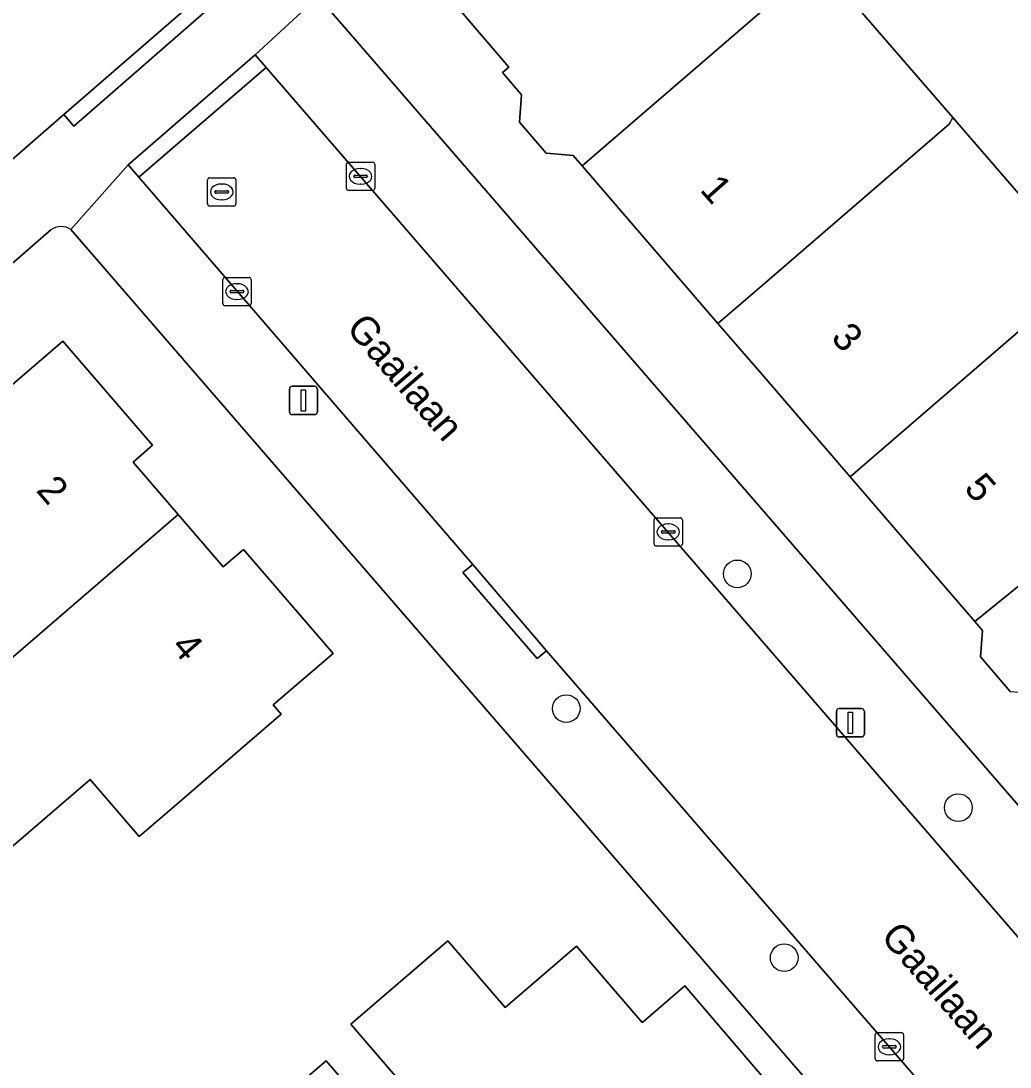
# Model space of a CAD drawing. Extents: x 161772 to 163126, y 383092 to 383917.
# Drawn here: x 162473.8 to 162508.77, y 383492.19 to 383529.18 of the extents above; entities that cross this region are included whole.
import ezdxf

# ---------------------------------------------------------------- set-up
doc = ezdxf.new("R2010")
doc.units = 0
for name, color, linetype in [('IMGEO_Boom', 7, 'Continuous'), ('IMGEO_Erf', 7, 'Continuous'), ('IMGEO_Kolk', 7, 'Continuous'), ('IMGEO_Lichtmast', 7, 'Continuous'), ('IMGEO_Openbare_ruimte_label', 7, 'Continuous'), ('IMGEO_Pand', 7, 'Continuous'), ('IMGEO_Pand_nummerreeks', 7, 'Continuous'), ('IMGEO_Rijbaan_lokaal_open', 7, 'Continuous'), ('IMGEO_Rioolput', 7, 'Continuous'), ('IMGEO_Voetpad_open', 7, 'Continuous')]:
    doc.layers.add(name, color=color, linetype=linetype)

msp = doc.modelspace()

# ---------------------------------------------------------------- linework, layer by layer
at = {"layer": 'IMGEO_Boom'}
for centre in [(162499.124, 383509.631), (162493.077, 383504.869), (162506.941, 383501.366), (162500.783, 383496.059)]:
    msp.add_circle(centre, 0.489, dxfattribs=at)
at = {"layer": 'IMGEO_Erf'}
for points in [[(162500, 383555.89), (162492.693, 383547.017), (162497.729, 383541.518), (162484.308, 383530.048), (162510.809, 383499.431)], [(162501.996, 383531.263), (162506.744, 383525.769), (162511.393, 383520.391)], [(162508.771, 383505.474), (162507.723, 383506.693), (162507.794, 383507.628), (162507.518, 383507.949), (162503.111, 383513.065), (162500, 383516.678), (162498.442, 383518.487), (162493.638, 383524.064), (162493.324, 383524.429), (162492.373, 383524.501), (162491.424, 383525.605), (162491.497, 383526.572), (162490.821, 383527.358), (162491.047, 383527.552), (162489.304, 383529.58)], [(162474.854, 383521.793), (162449.833, 383500), (162443.732, 383494.748)], [(162503.551, 383489.453), (162475.569, 383521.813)], [(162487.488, 383491.357), (162485.734, 383493.397), (162485.462, 383493.714), (162488.888, 383496.658), (162490.92, 383494.295), (162493.443, 383496.463), (162495.762, 383493.765), (162495.794, 383493.793), (162497.267, 383495.06), (162498.66, 383493.44), (162499.993, 383491.888)], [(162482.46, 383490.585), (162484.596, 383492.419), (162486.349, 383490.378)]]:
    msp.add_lwpolyline(points, dxfattribs=at)
msp.add_lwpolyline([(162470.157, 383503.816), (162467.313, 383507.12), (162468.201, 383507.885), (162470.231, 383509.633), (162468.019, 383512.202), (162472.868, 383516.376), (162473.161, 383516.035), (162475.283, 383517.863), (162478.454, 383514.18), (162477.762, 383513.584), (162479.356, 383511.733), (162480.951, 383509.881), (162481.665, 383510.496), (162484.833, 383506.816), (162482.72, 383504.996), (162483, 383504.671), (162479.211, 383501.409), (162477.982, 383500.351), (162476.248, 383502.364), (162473.468, 383499.971)], close=True, dxfattribs=at)
msp.add_arc((162475.227, 383521.265), 0.646, 57.9794, 125.2252, dxfattribs=at)
at = {"layer": 'IMGEO_Kolk'}
for p, q in [((162485.305, 383523.261), (162485.305, 383524.113)), ((162485.38, 383524.187), (162486.232, 383524.187)), ((162486.306, 383524.113), (162486.306, 383523.261)), ((162485.564, 383523.681), (162485.564, 383523.693)), ((162485.607, 383523.73), (162486.005, 383523.73)), ((162485.793, 383523.967), (162485.818, 383523.967)), ((162486.048, 383523.693), (162486.048, 383523.681)), ((162486.002, 383523.644), (162485.604, 383523.644)), ((162485.816, 383523.407), (162485.791, 383523.407)), ((162486.232, 383523.187), (162485.38, 383523.187)), ((162480.937, 383519.185), (162480.937, 383520.037)), ((162481.012, 383520.111), (162481.864, 383520.111)), ((162481.938, 383520.037), (162481.938, 383519.185)), ((162481.196, 383519.605), (162481.196, 383519.617)), ((162481.239, 383519.654), (162481.637, 383519.654)), ((162481.425, 383519.891), (162481.45, 383519.891)), ((162481.68, 383519.617), (162481.68, 383519.605)), ((162481.634, 383519.568), (162481.236, 383519.568)), ((162481.448, 383519.331), (162481.423, 383519.331)), ((162481.864, 383519.111), (162481.012, 383519.111)), ((162496.185, 383510.689), (162496.185, 383511.541)), ((162496.26, 383511.615), (162497.112, 383511.615)), ((162497.186, 383511.541), (162497.186, 383510.689)), ((162496.444, 383511.109), (162496.444, 383511.121)), ((162496.487, 383511.158), (162496.885, 383511.158)), ((162496.673, 383511.395), (162496.698, 383511.395)), ((162496.928, 383511.121), (162496.928, 383511.109)), ((162496.882, 383511.072), (162496.484, 383511.072)), ((162496.696, 383510.835), (162496.671, 383510.835)), ((162497.112, 383510.615), (162496.26, 383510.615)), ((162504.077, 383493.41), (162504.929, 383493.41)), ((162504.002, 383492.484), (162504.002, 383493.336)), ((162504.49, 383493.19), (162504.515, 383493.19)), ((162505.003, 383493.336), (162505.003, 383492.484)), ((162504.261, 383492.904), (162504.261, 383492.916)), ((162504.699, 383492.867), (162504.301, 383492.867)), ((162504.304, 383492.953), (162504.702, 383492.953)), ((162504.513, 383492.63), (162504.488, 383492.63)), ((162504.745, 383492.916), (162504.745, 383492.904)), ((162504.929, 383492.41), (162504.077, 383492.41))]:
    msp.add_line(p, q, dxfattribs=at)
for points in [[(162485.305, 383523.261), (162485.305, 383524.113)], [(162485.38, 383524.187), (162486.232, 383524.187)], [(162486.306, 383524.113), (162486.306, 383523.261)], [(162486.232, 383523.187), (162485.38, 383523.187)], [(162480.937, 383519.185), (162480.937, 383520.037)], [(162481.012, 383520.111), (162481.864, 383520.111)], [(162481.938, 383520.037), (162481.938, 383519.185)], [(162481.864, 383519.111), (162481.012, 383519.111)], [(162496.185, 383510.689), (162496.185, 383511.541)], [(162496.26, 383511.615), (162497.112, 383511.615)], [(162497.186, 383511.541), (162497.186, 383510.689)], [(162497.112, 383510.615), (162496.26, 383510.615)], [(162504.077, 383493.41), (162504.929, 383493.41)], [(162504.002, 383492.484), (162504.002, 383493.336)], [(162505.003, 383493.336), (162505.003, 383492.484)], [(162504.929, 383492.41), (162504.077, 383492.41)]]:
    msp.add_lwpolyline(points, dxfattribs=at)
for centre, radius, start, end in [((162485.382, 383524.111), 0.0765, 91.552, 178.448), ((162485.382, 383524.111), 0.0765, 91.552, 178.448), ((162486.23, 383524.111), 0.0765, 1.552, 88.448), ((162486.23, 383524.111), 0.0765, 1.552, 88.448), ((162485.604, 383523.69), 0.0403, 85.8775, 175.7526), ((162485.601, 383523.68), 0.0366, 178.938, 274.7102), ((162486.005, 383523.687), 0.043, 264.8664, 352.4533), ((162486.009, 383523.692), 0.0386, 1.7309, 96.639), ((162485.382, 383523.263), 0.0765, 181.552, 268.448), ((162485.382, 383523.263), 0.0765, 181.552, 268.448), ((162486.23, 383523.263), 0.0765, 271.552, 358.448), ((162486.23, 383523.263), 0.0765, 271.552, 358.448), ((162481.014, 383520.035), 0.0765, 91.552, 178.448), ((162481.014, 383520.035), 0.0765, 91.552, 178.448), ((162481.862, 383520.035), 0.0765, 1.552, 88.448), ((162481.862, 383520.035), 0.0765, 1.552, 88.448), ((162481.236, 383519.614), 0.0403, 85.8775, 175.7526), ((162481.641, 383519.616), 0.0386, 1.7309, 96.639), ((162481.233, 383519.604), 0.0366, 178.938, 274.7102), ((162481.637, 383519.611), 0.043, 264.8664, 352.4533), ((162481.014, 383519.187), 0.0765, 181.552, 268.448), ((162481.014, 383519.187), 0.0765, 181.552, 268.448), ((162481.862, 383519.187), 0.0765, 271.552, 358.448), ((162481.862, 383519.187), 0.0765, 271.552, 358.448), ((162496.262, 383511.539), 0.0765, 91.552, 178.448), ((162496.262, 383511.539), 0.0765, 91.552, 178.448), ((162497.11, 383511.539), 0.0765, 1.552, 88.448), ((162497.11, 383511.539), 0.0765, 1.552, 88.448), ((162496.484, 383511.118), 0.0403, 85.8775, 175.7526), ((162496.481, 383511.108), 0.0366, 178.938, 274.7102), ((162496.885, 383511.115), 0.043, 264.8664, 352.4533), ((162496.889, 383511.12), 0.0386, 1.7309, 96.639), ((162496.262, 383510.691), 0.0765, 181.552, 268.448), ((162496.262, 383510.691), 0.0765, 181.552, 268.448), ((162497.11, 383510.691), 0.0765, 271.552, 358.448), ((162497.11, 383510.691), 0.0765, 271.552, 358.448), ((162504.079, 383493.334), 0.0765, 91.552, 178.448), ((162504.079, 383493.334), 0.0765, 91.552, 178.448), ((162504.927, 383493.334), 0.0765, 1.552, 88.448), ((162504.927, 383493.334), 0.0765, 1.552, 88.448), ((162504.301, 383492.913), 0.0403, 85.8775, 175.7526), ((162504.298, 383492.903), 0.0366, 178.938, 274.7102), ((162504.702, 383492.91), 0.043, 264.8664, 352.4533), ((162504.706, 383492.915), 0.0386, 1.7309, 96.639), ((162504.079, 383492.486), 0.0765, 181.552, 268.448), ((162504.079, 383492.486), 0.0765, 181.552, 268.448), ((162504.927, 383492.486), 0.0765, 271.552, 358.448), ((162504.927, 383492.486), 0.0765, 271.552, 358.448)]:
    msp.add_arc(centre, radius, start, end, dxfattribs=at)
for centre, major_axis, ratio, start_param, end_param in [((162485.792, 383523.687), (-0.387, 0.002), 0.722429, 4.712389, 7.853982), ((162485.817, 383523.687), (-0.39, 0.002), 0.717154, 1.570796, 4.712389), ((162481.424, 383519.611), (-0.387, 0.002), 0.722429, 4.712389, 7.853982), ((162481.449, 383519.611), (-0.39, 0.002), 0.717154, 1.570796, 4.712389), ((162496.672, 383511.115), (-0.387, 0.002), 0.722429, 4.712389, 7.853982), ((162496.697, 383511.115), (-0.39, 0.002), 0.717154, 1.570796, 4.712389), ((162504.489, 383492.91), (-0.387, 0.002), 0.722429, 4.712389, 7.853982), ((162504.514, 383492.91), (-0.39, 0.002), 0.717154, 1.570796, 4.712389)]:
    msp.add_ellipse(centre, major_axis=major_axis, ratio=ratio, start_param=start_param, end_param=end_param, dxfattribs=at)
at = {"layer": 'IMGEO_Lichtmast'}
for p, q in [((162483.292, 383515.363), (162483.292, 383516.163)), ((162483.292, 383516.163), (162483.292, 383515.363)), ((162483.392, 383516.263), (162484.182, 383516.263)), ((162484.182, 383516.263), (162483.392, 383516.263)), ((162484.282, 383516.163), (162484.282, 383515.363)), ((162484.282, 383515.363), (162484.282, 383516.163)), ((162484.182, 383515.263), (162483.392, 383515.263)), ((162483.392, 383515.263), (162484.182, 383515.263)), ((162502.728, 383504.867), (162503.518, 383504.867)), ((162503.518, 383504.867), (162502.728, 383504.867)), ((162502.628, 383503.967), (162502.628, 383504.767)), ((162502.628, 383504.767), (162502.628, 383503.967)), ((162503.618, 383504.767), (162503.618, 383503.967)), ((162503.618, 383503.967), (162503.618, 383504.767)), ((162503.518, 383503.867), (162502.728, 383503.867)), ((162502.728, 383503.867), (162503.518, 383503.867))]:
    msp.add_line(p, q, dxfattribs=at)
for points in [[(162483.712, 383516.138), (162483.862, 383516.138), (162483.862, 383515.388), (162483.712, 383515.388), (162483.712, 383516.138)], [(162503.048, 383504.742), (162503.198, 383504.742), (162503.198, 383503.992), (162503.048, 383503.992), (162503.048, 383504.742)]]:
    msp.add_lwpolyline(points, dxfattribs=at)
for centre, start, end in [((162483.392, 383516.163), 90, 180), ((162483.392, 383516.163), 90, 180), ((162484.182, 383516.163), 0, 90), ((162484.182, 383516.163), 360, 90), ((162483.392, 383515.363), 180, 270), ((162483.392, 383515.363), 180, 270), ((162484.182, 383515.363), 270, 0), ((162484.182, 383515.363), 270, 0), ((162502.728, 383504.767), 90, 180), ((162502.728, 383504.767), 90, 180), ((162503.518, 383504.767), 0, 90), ((162503.518, 383504.767), 360, 90), ((162502.728, 383503.967), 180, 270), ((162502.728, 383503.967), 180, 270), ((162503.518, 383503.967), 270, 0), ((162503.518, 383503.967), 270, 0)]:
    msp.add_arc(centre, 0.1, start, end, dxfattribs=at)
at = {"layer": 'IMGEO_Pand'}
for points in [[(162493.638, 383524.064), (162500, 383529.544), (162501.996, 383531.263), (162500, 383533.572), (162499.207, 383534.489), (162500, 383535.172), (162500.133, 383535.075), (162501.95, 383536.636), (162500, 383538.961), (162499.387, 383539.692), (162496.267, 383537.01), (162496.959, 383536.205), (162494.572, 383534.154), (162493.919, 383534.915), (162490.792, 383532.227), (162491.468, 383531.44), (162489.304, 383529.58), (162491.047, 383527.552), (162490.821, 383527.358), (162491.497, 383526.572), (162491.424, 383525.605), (162492.373, 383524.501), (162493.324, 383524.429)], [(162506.744, 383525.769), (162501.996, 383531.263), (162500, 383529.544), (162493.638, 383524.064), (162498.442, 383518.487), (162500, 383519.83), (162506.619, 383525.531)], [(162503.111, 383513.065), (162511.284, 383520.105), (162511.189, 383520.215), (162511.393, 383520.391), (162506.744, 383525.769), (162506.619, 383525.531), (162500, 383519.83), (162498.442, 383518.487), (162500, 383516.678)], [(162503.111, 383513.065), (162507.518, 383507.949), (162515.897, 383514.738), (162516.114, 383514.929), (162519.181, 383517.622), (162517.002, 383520.151), (162517.294, 383520.402), (162514.786, 383523.314), (162511.393, 383520.391), (162511.189, 383520.215), (162511.284, 383520.105)], [(162479.356, 383511.733), (162477.762, 383513.584), (162478.454, 383514.18), (162475.283, 383517.863), (162473.161, 383516.035), (162472.868, 383516.376), (162468.019, 383512.202), (162470.231, 383509.633), (162468.201, 383507.885), (162467.313, 383507.12), (162470.157, 383503.816), (162471.24, 383504.749), (162472.907, 383506.185)], [(162520.039, 383509.328), (162521.836, 383507.439), (162525.024, 383510.179), (162523.742, 383511.672), (162523.984, 383511.88), (162521.275, 383515.014), (162518.279, 383512.424), (162516.114, 383514.929), (162515.897, 383514.738), (162507.518, 383507.949), (162507.794, 383507.628), (162507.723, 383506.693), (162508.771, 383505.474), (162509.75, 383505.4), (162510.392, 383504.653), (162510.657, 383504.88), (162512.462, 383502.779), (162514.688, 383504.692), (162515.331, 383503.945), (162518.438, 383506.615), (162517.777, 383507.384)], [(162484.833, 383506.816), (162481.665, 383510.496), (162480.951, 383509.881), (162479.356, 383511.733), (162472.907, 383506.185), (162471.24, 383504.749), (162470.157, 383503.816), (162473.468, 383499.971), (162476.248, 383502.364), (162477.982, 383500.351), (162479.211, 383501.409), (162483, 383504.671), (162482.72, 383504.996)], [(162498.66, 383493.44), (162497.267, 383495.06), (162495.794, 383493.793), (162495.762, 383493.765), (162493.443, 383496.463), (162490.92, 383494.295), (162488.888, 383496.658), (162485.462, 383493.714), (162485.734, 383493.397), (162487.488, 383491.357), (162492.807, 383485.171), (162494.658, 383486.762), (162495.277, 383486.042), (162498.983, 383489.227), (162498.097, 383490.258), (162499.993, 383491.888)], [(162487.488, 383491.357), (162486.349, 383490.378), (162484.596, 383492.419), (162482.46, 383490.585), (162484.026, 383488.763), (162481.421, 383486.525), (162482.459, 383485.317), (162485.718, 383481.524), (162486.004, 383481.77), (162487.83, 383479.646), (162491.574, 383482.864), (162490.957, 383483.582), (162492.807, 383485.171)]]:
    msp.add_lwpolyline(points, close=True, dxfattribs=at)
at = {"layer": 'IMGEO_Rijbaan_lokaal_open'}
for points in [[(162475.321, 383525.871), (162481.301, 383531.073), (162492.362, 383540.697)], [(162469.395, 383528.971), (162443.112, 383506.379), (162441.654, 383505.126), (162438.691, 383502.574), (162437.192, 383501.282), (162437.045, 383501.14), (162438.019, 383500), (162441.094, 383496.401), (162441.857, 383497.02), (162445.287, 383500.025), (162467.06, 383518.683), (162475.321, 383525.871)], [(162482.473, 383527.536), (162477.963, 383523.653), (162489.774, 383509.958), (162492.378, 383506.907), (162506.124, 383491.033)], [(162520.618, 383483.371), (162511.902, 383493.48), (162509.259, 383496.545), (162482.473, 383527.536)]]:
    msp.add_lwpolyline(points, dxfattribs=at)
at = {"layer": 'IMGEO_Rioolput'}
for p, q in [((162480.4, 383522.709), (162480.4, 383523.561)), ((162480.475, 383523.635), (162481.327, 383523.635)), ((162480.888, 383523.415), (162480.913, 383523.415)), ((162481.401, 383523.561), (162481.401, 383522.709)), ((162480.659, 383523.129), (162480.659, 383523.141)), ((162481.097, 383523.092), (162480.699, 383523.092)), ((162480.702, 383523.178), (162481.1, 383523.178)), ((162481.143, 383523.141), (162481.143, 383523.129)), ((162481.327, 383522.635), (162480.475, 383522.635)), ((162480.911, 383522.855), (162480.886, 383522.855))]:
    msp.add_line(p, q, dxfattribs=at)
for points in [[(162480.4, 383522.709), (162480.4, 383523.561)], [(162480.475, 383523.635), (162481.327, 383523.635)], [(162481.401, 383523.561), (162481.401, 383522.709)], [(162481.327, 383522.635), (162480.475, 383522.635)]]:
    msp.add_lwpolyline(points, dxfattribs=at)
for centre, radius, start, end in [((162480.477, 383523.559), 0.0765, 91.552, 178.448), ((162480.477, 383523.559), 0.0765, 91.552, 178.448), ((162481.325, 383523.559), 0.0765, 1.552, 88.448), ((162481.325, 383523.559), 0.0765, 1.552, 88.448), ((162480.699, 383523.138), 0.0403, 85.8775, 175.7526), ((162480.696, 383523.128), 0.0366, 178.938, 274.7102), ((162481.1, 383523.135), 0.043, 264.8664, 352.4533), ((162481.104, 383523.14), 0.0386, 1.7309, 96.639), ((162480.477, 383522.711), 0.0765, 181.552, 268.448), ((162480.477, 383522.711), 0.0765, 181.552, 268.448), ((162481.325, 383522.711), 0.0765, 271.552, 358.448), ((162481.325, 383522.711), 0.0765, 271.552, 358.448)]:
    msp.add_arc(centre, radius, start, end, dxfattribs=at)
for centre, major_axis, ratio, start_param, end_param in [((162480.887, 383523.135), (-0.387, 0.002), 0.722429, 4.712389, 7.853982), ((162480.912, 383523.135), (-0.39, 0.002), 0.717154, 1.570796, 4.712389)]:
    msp.add_ellipse(centre, major_axis=major_axis, ratio=ratio, start_param=start_param, end_param=end_param, dxfattribs=at)
at = {"layer": 'IMGEO_Voetpad_open'}
for points in [[(162475.569, 383521.813), (162477.588, 383524.09), (162482.084, 383527.984), (162484.308, 383530.048), (162497.729, 383541.518)], [(162492.362, 383540.697), (162481.301, 383531.073), (162481.643, 383530.681), (162475.674, 383525.466), (162475.321, 383525.871), (162467.06, 383518.683), (162445.287, 383500.025), (162441.857, 383497.02), (162441.094, 383496.401), (162443.732, 383494.748), (162449.833, 383500), (162474.854, 383521.793)], [(162515.75, 383493.665), (162510.938, 383499.282), (162510.809, 383499.431), (162484.308, 383530.048), (162482.084, 383527.984), (162482.473, 383527.536), (162509.259, 383496.545), (162509.608, 383496.81), (162512.227, 383493.778), (162511.902, 383493.48), (162520.618, 383483.371)], [(162506.124, 383491.033), (162492.378, 383506.907), (162492.05, 383506.64), (162489.424, 383509.68), (162489.774, 383509.958), (162477.963, 383523.653), (162477.588, 383524.09), (162475.569, 383521.813), (162503.551, 383489.453)]]:
    msp.add_lwpolyline(points, dxfattribs=at)
for points in [[(162475.321, 383525.871), (162475.674, 383525.466), (162481.643, 383530.681), (162481.301, 383531.073)], [(162477.963, 383523.653), (162482.473, 383527.536), (162482.084, 383527.984), (162477.588, 383524.09)], [(162492.378, 383506.907), (162489.774, 383509.958), (162489.424, 383509.68), (162492.05, 383506.64)]]:
    msp.add_lwpolyline(points, close=True, dxfattribs=at)
msp.add_arc((162475.227, 383521.265), 0.646, 57.9794, 125.2252, dxfattribs=at)

# ---------------------------------------------------------------- texts
at = {"layer": 'IMGEO_Openbare_ruimte_label'}
for rotation, p in [(310.8249, (162485.265, 383518.293)), (311.1482, (162504.158, 383496.781))]:
    msp.add_text('Gaailaan', height=1, rotation=rotation, dxfattribs=at).set_placement(p)
at = {"layer": 'IMGEO_Pand_nummerreeks'}
for s, rotation, p in [('1', 311.4883, (162497.771, 383523.194)), ('3', 311.4883, (162502.402, 383517.958)), ('2', 310.7371, (162474.307, 383512.57)), ('5', 311.4883, (162507.108, 383512.636)), ('4', 310.7371, (162479.073, 383507.035))]:
    msp.add_text(s, height=1, rotation=rotation, dxfattribs=at).set_placement(p)

doc.saveas('drawing.dxf')
